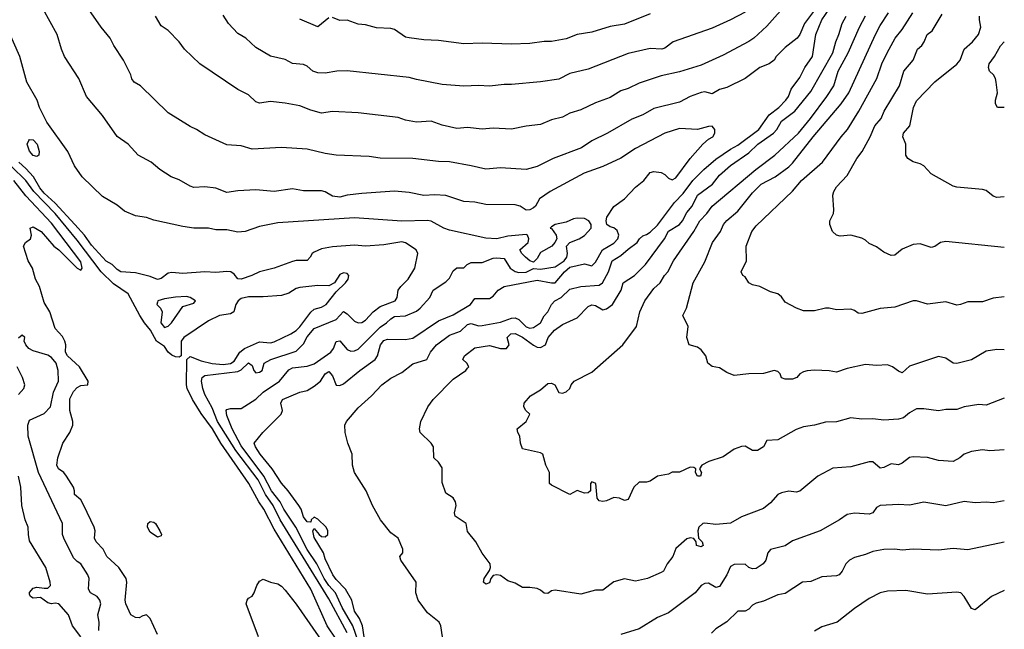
# Model space of a CAD drawing. Header units: metres. Extents: x -46681 to -43747, y -240911 to -237677.
# Tile 1019 of 1056: x -43881 to -43747, y -238565 to -238481. Entities that reach past the tile are written whole.
import ezdxf

# ---------------------------------------------------------------- set-up
doc = ezdxf.new("R2010")
doc.units = ezdxf.units.M
doc.layers.add('CONTOUR_INDEX', color=1, linetype='Continuous')
doc.layers.add('CONTOUR_INTER', color=3, linetype='Continuous')

msp = doc.modelspace()

# ---------------------------------------------------------------- linework, layer by layer
at = {"layer": 'CONTOUR_INDEX'}
for points, elevation in [([(-43776.16, -238479.02), (-43779.1, -238482.37), (-43780.88, -238484.02), (-43781.6, -238484.49), (-43785.1, -238486.36), (-43788.1, -238487.72), (-43791.1, -238488.62), (-43793.6, -238489.18), (-43796.6, -238490.16), (-43798.1, -238490.9), (-43799.1, -238491.22), (-43800.6, -238492.16), (-43802.6, -238492.85), (-43804.6, -238493.83), (-43806.1, -238494.31), (-43807.1, -238494.82), (-43808.6, -238495.2), (-43810.1, -238495.84), (-43812.1, -238496.05), (-43814.1, -238496.49), (-43816.6, -238496.35), (-43818.1, -238496.5), (-43820.1, -238496.27), (-43821.6, -238496.38), (-43823.6, -238495.92), (-43825.1, -238495.39), (-43827.1, -238495.51), (-43828.6, -238495.26), (-43829.6, -238494.89), (-43835.1, -238494.23), (-43838.6, -238494.07), (-43840.1, -238494.31), (-43841.6, -238493.89), (-43843.1, -238493.29), (-43845.1, -238492.92), (-43847.1, -238492.71), (-43848.6, -238492.9), (-43849.1, -238492.72), (-43850.1, -238491.79), (-43851.6, -238491.05), (-43856.8, -238487.52), (-43858.89, -238485.52), (-43859.62, -238484.52), (-43861.1, -238482.94), (-43862.1, -238482.34), (-43862.86, -238481.02)], 70), ([(-43746.6, -238540.43), (-43748.6, -238540.55), (-43749.6, -238540.41), (-43751.1, -238540.65), (-43752.1, -238540.99), (-43752.7, -238541.52), (-43753.6, -238542.03), (-43755.6, -238541.89), (-43757.1, -238541.47), (-43759.1, -238541.37), (-43759.6, -238541.48), (-43760.6, -238542.25), (-43761.1, -238542.47), (-43762.1, -238542.33), (-43763.1, -238542.83), (-43763.6, -238542.94), (-43764.6, -238542.05), (-43765.1, -238542.06), (-43767.6, -238542.75), (-43770.1, -238542.92), (-43772.14, -238544.02), (-43774.6, -238546.08), (-43775.1, -238546.19), (-43776.1, -238546.08), (-43777.1, -238546.29), (-43777.6, -238546.55), (-43778.6, -238547.67), (-43779.6, -238548.43), (-43782.6, -238549.57), (-43784.1, -238550.45), (-43786.1, -238550.66), (-43787.6, -238550.44), (-43787.9, -238550.52), (-43788.42, -238551.02), (-43788.57, -238551.52), (-43788.49, -238552.52), (-43787.99, -238553.02), (-43787.84, -238553.52), (-43788.1, -238553.7), (-43788.75, -238553.52), (-43788.8, -238553.02), (-43789.1, -238552.58), (-43789.6, -238552.47), (-43790.1, -238552.59), (-43791.6, -238553.91), (-43791.99, -238555.02), (-43792.76, -238556.02), (-43793.27, -238557.02), (-43793.6, -238557.23), (-43795.48, -238558.02), (-43797.1, -238558.42), (-43798.6, -238558.08), (-43800.1, -238558.51), (-43801.6, -238559.65), (-43802.6, -238559.63), (-43804.6, -238560.17), (-43808.1, -238559.64), (-43808.6, -238559.75), (-43809.1, -238560.11), (-43809.6, -238560.07), (-43810.1, -238559.64), (-43810.6, -238559.43), (-43811.6, -238559.27), (-43812.6, -238559.27), (-43813.6, -238558.67), (-43814.6, -238558.34), (-43815.6, -238557.63), (-43816.1, -238557.53), (-43816.6, -238557.62), (-43816.92, -238558.02), (-43817.1, -238558.62), (-43817.6, -238558.82), (-43817.92, -238558.52), (-43817.86, -238558.02), (-43817.1, -238556.93), (-43816.95, -238556.52), (-43817.02, -238556.02), (-43818.1, -238554.57), (-43819, -238553.02), (-43820.1, -238551.6), (-43820.3, -238550.52), (-43821.79, -238549.52), (-43821.92, -238549.02), (-43821.68, -238548.02), (-43821.76, -238547.52), (-43822.1, -238546.97), (-43823.1, -238546.34), (-43823.6, -238544.88), (-43823.6, -238542.86), (-43824.1, -238542.09), (-43824.73, -238541.52), (-43824.79, -238540.02), (-43825.08, -238539.52), (-43826.6, -238538.02), (-43826.68, -238537.52), (-43826.52, -238536.52), (-43825.57, -238534.52), (-43824.84, -238533.52), (-43822.1, -238530.72), (-43820.35, -238529.52), (-43820.1, -238529.21), (-43819.96, -238529.02), (-43820.2, -238528.52), (-43820.74, -238528.02), (-43820.53, -238527.52), (-43819.1, -238526.44), (-43817.1, -238526.13), (-43815.6, -238526.53), (-43814.79, -238526.52), (-43814.41, -238526.02), (-43814.67, -238525.02), (-43814.19, -238524.52), (-43813.6, -238524.48), (-43812.6, -238524.96), (-43811.1, -238526.08), (-43810.6, -238526.34), (-43810.1, -238526.38), (-43809.42, -238526.02), (-43809.06, -238525.02), (-43808.2, -238524.02), (-43807.1, -238523.23), (-43805.1, -238522.34), (-43803.6, -238520.79), (-43803.1, -238520.54), (-43802.6, -238520.65), (-43801.6, -238521.22), (-43801.1, -238521.1), (-43800.25, -238520.52), (-43799.06, -238518.52), (-43798.8, -238517.52), (-43797.23, -238516.52), (-43795.74, -238515.02), (-43793.16, -238511.52), (-43792.6, -238510.47), (-43791.1, -238509.53), (-43790.69, -238509.02), (-43790.1, -238507.89), (-43789.37, -238507.02), (-43788.6, -238505.52), (-43786.56, -238504.02), (-43785.6, -238502.79), (-43784.1, -238501.45), (-43781.6, -238499.73), (-43780.34, -238498.52), (-43778.21, -238497.02), (-43777.74, -238496.52), (-43777.1, -238495.4), (-43775.3, -238494.02), (-43773.1, -238491.31), (-43770.07, -238486.02), (-43769.69, -238484.52), (-43769.25, -238483.52), (-43768.82, -238482.02), (-43768.24, -238481.02)], 70), ([(-43746.6, -238505.76), (-43747.6, -238505.83), (-43748.1, -238505.65), (-43749.1, -238504.87), (-43749.6, -238504.74), (-43753.1, -238504.43), (-43753.6, -238504.29), (-43756.6, -238502.62), (-43757.6, -238501.5), (-43758.1, -238501.21), (-43759.1, -238500.97), (-43759.81, -238500.52), (-43760.1, -238500.02), (-43760.07, -238498.52), (-43760.49, -238497.52), (-43760.39, -238497.02), (-43759.54, -238496.02), (-43759.02, -238493.52), (-43758.6, -238492.6), (-43756.1, -238490), (-43753.1, -238487.59), (-43752.66, -238487.02), (-43752.08, -238485.52), (-43750.97, -238484.52), (-43750.12, -238483.52), (-43749.82, -238482.52), (-43750.01, -238481.52), (-43749.98, -238481.02)], 75), ([(-43838.1, -238566.35), (-43839.32, -238564.52), (-43841.6, -238559.52), (-43846.6, -238551.27), (-43848.03, -238548.52), (-43848.71, -238547.52), (-43850.08, -238545.02), (-43853.9, -238539.52), (-43855.06, -238537.52), (-43856.6, -238535.44), (-43857.8, -238533.52), (-43858.52, -238532.02), (-43858.61, -238531.52), (-43858.58, -238528.02), (-43858.1, -238527.63), (-43856.6, -238528.2), (-43855.1, -238528.59), (-43853.6, -238528.7), (-43852.6, -238528.59), (-43852.1, -238528.28), (-43851.32, -238527.02), (-43850.67, -238526.52), (-43848.6, -238525.61), (-43847.1, -238525.77), (-43846.6, -238525.63), (-43844.31, -238524.52), (-43843.6, -238524.08), (-43843.1, -238523.57), (-43841.6, -238521.57), (-43841.1, -238521.12), (-43840.1, -238520.86), (-43839.46, -238520.52), (-43838.1, -238518.75), (-43836.83, -238517.52), (-43836.47, -238517.02), (-43836.39, -238516.52), (-43836.6, -238516.25), (-43837.1, -238516.18), (-43837.6, -238516.38), (-43838.32, -238517.52), (-43839.1, -238517.93), (-43840.6, -238517.88), (-43843.1, -238518.16), (-43843.6, -238518.31), (-43844.6, -238518.97), (-43845.6, -238519.25), (-43848.1, -238519.47), (-43850.1, -238519.44), (-43851.1, -238519.69), (-43851.53, -238520.02), (-43851.84, -238520.52), (-43852.14, -238521.52), (-43852.6, -238521.77), (-43854.1, -238522.02), (-43855.6, -238522.75), (-43858.98, -238525.02), (-43859.36, -238525.52), (-43859.36, -238527.52), (-43859.6, -238527.71), (-43860.1, -238527.67), (-43860.6, -238527.45), (-43861.14, -238527.02), (-43861.6, -238526.27), (-43862.74, -238525.52), (-43863.53, -238524.02), (-43864.38, -238523.02), (-43864.99, -238522.02), (-43866.59, -238519.02), (-43868.6, -238517.66), (-43870.29, -238516.02), (-43873.6, -238511.68), (-43876.6, -238508.03), (-43879.53, -238505.02), (-43880.6, -238503.52), (-43882.6, -238501.58)], 65), ([(-43860.1, -238519.5), (-43861.6, -238519.71), (-43862.53, -238520.02), (-43862.6, -238520.17), (-43862.66, -238520.52), (-43862.15, -238521.02), (-43861.92, -238521.52), (-43862.14, -238523.02), (-43861.6, -238523.64), (-43861.1, -238523.48), (-43860.65, -238523.02), (-43859.1, -238520.77), (-43857.6, -238520.33), (-43857.37, -238520.02), (-43858.1, -238519.52), (-43858.6, -238519.42), (-43860.1, -238519.5)], 65), ([(-43863.9, -238550.52), (-43863.6, -238550.22), (-43863.1, -238550.3), (-43862.84, -238550.52), (-43862.25, -238551.52), (-43862.05, -238552.02), (-43862.1, -238552.19), (-43862.6, -238552.36), (-43863.6, -238551.67), (-43863.94, -238551.02), (-43863.9, -238550.52)], 65), ([(-43848.75, -238566.02), (-43850.42, -238561.52), (-43850.32, -238561.02), (-43850.1, -238560.74), (-43849.6, -238560.45), (-43849.33, -238560.02), (-43848.97, -238559.02), (-43848.6, -238558.41), (-43848.1, -238558.12), (-43847.1, -238558.54), (-43846.1, -238558.79), (-43845.6, -238559.07), (-43845.1, -238559.65), (-43843.6, -238561.56), (-43839.42, -238567.52)], 65)]:
    msp.add_lwpolyline(points, dxfattribs=dict(at, elevation=elevation))
at = {"layer": 'CONTOUR_INTER'}
for points, elevation in [([(-43772.6, -238480.19), (-43773.98, -238482.02), (-43774.62, -238483.52), (-43774.96, -238484.02), (-43776.6, -238485.28), (-43777.83, -238486.52), (-43778.13, -238487.02), (-43778.82, -238487.52), (-43780.1, -238488.05), (-43782.1, -238489.54), (-43784.6, -238490.79), (-43785.6, -238491.05), (-43786.6, -238491.66), (-43787.6, -238491.35), (-43788.1, -238491.44), (-43789.63, -238492.02), (-43791.1, -238492.78), (-43794.6, -238493.65), (-43796.1, -238494.52), (-43797.6, -238495.11), (-43800.95, -238497.02), (-43803.1, -238498.07), (-43804.5, -238499.02), (-43808.37, -238500.52), (-43810.6, -238501.6), (-43812.1, -238502.02), (-43815.6, -238501.79), (-43817.6, -238501.97), (-43819.6, -238501.48), (-43822.6, -238500.97), (-43824.1, -238500.92), (-43827.6, -238500.49), (-43832.1, -238500.44), (-43833.6, -238500.24), (-43838.1, -238500.04), (-43839.6, -238499.81), (-43842.1, -238499.2), (-43845.6, -238498.98), (-43849.6, -238499.22), (-43851.1, -238498.74), (-43853.1, -238498.63), (-43856.1, -238497.25), (-43857.22, -238496.52), (-43858.1, -238496.11), (-43861.1, -238494.24), (-43864.93, -238490.52), (-43865.76, -238490.02), (-43866.1, -238489.6), (-43866.25, -238489.02), (-43867.23, -238487.02), (-43868.54, -238485.02), (-43869.06, -238484.02), (-43870.29, -238482.52), (-43873.6, -238477.75)], 69), ([(-43834.27, -238566.02), (-43834.49, -238564.52), (-43834.92, -238563.52), (-43835.62, -238562.52), (-43835.95, -238561.02), (-43836.82, -238559.52), (-43838.1, -238558.19), (-43838.55, -238557.52), (-43839.6, -238555.34), (-43839.83, -238554.52), (-43841.1, -238552.4), (-43841.32, -238551.52), (-43841.1, -238551.2), (-43840.44, -238552.02), (-43840.1, -238552.27), (-43839.6, -238552.31), (-43839.25, -238552.02), (-43839.27, -238551.52), (-43839.49, -238551.02), (-43840.6, -238549.9), (-43841.1, -238549.62), (-43841.52, -238550.02), (-43841.6, -238550.32), (-43842.1, -238550.29), (-43842.6, -238549.59), (-43842.92, -238548.52), (-43843.24, -238548.02), (-43844.68, -238546.02), (-43845.6, -238544.98), (-43846.87, -238543.02), (-43848.5, -238541.02), (-43849.17, -238540.02), (-43849.34, -238539.52), (-43848.17, -238538.02), (-43845.63, -238535.52), (-43845.45, -238535.02), (-43845.7, -238534.02), (-43845.46, -238533.52), (-43843.1, -238532.51), (-43842.1, -238532.27), (-43841.1, -238531.7), (-43840.25, -238531.02), (-43839.6, -238530), (-43839.1, -238529.7), (-43838.6, -238530.26), (-43838.1, -238531.53), (-43837.6, -238531.58), (-43837.1, -238531.35), (-43834.85, -238529.52), (-43832.77, -238528.02), (-43832.43, -238527.52), (-43832.04, -238526.02), (-43831.6, -238525.45), (-43831.1, -238525.26), (-43828.6, -238525.28), (-43827.6, -238525.09), (-43824.1, -238522.75), (-43822.1, -238521.92), (-43819.71, -238520.52), (-43819.1, -238519.69), (-43817.1, -238519.69), (-43816.6, -238519.35), (-43815.93, -238518.52), (-43815.1, -238518.02), (-43810.6, -238517.17), (-43808.6, -238517.54), (-43808.1, -238517.52), (-43806.85, -238516.02), (-43806.1, -238515.39), (-43804.1, -238514.91), (-43803.1, -238515.18), (-43802.6, -238514.72), (-43801.65, -238513.02), (-43800.1, -238512.08), (-43799.53, -238511.52), (-43799.39, -238511.02), (-43799.6, -238510.35), (-43800.1, -238510.01), (-43800.6, -238509.87), (-43801.02, -238509.52), (-43801.15, -238509.02), (-43801.05, -238508.52), (-43800.1, -238507.07), (-43798.6, -238506.01), (-43797.1, -238504.44), (-43795.95, -238503.52), (-43795.1, -238502.42), (-43794.6, -238502.26), (-43793.6, -238502.4), (-43793.1, -238502.67), (-43792.6, -238503.18), (-43792.1, -238503.42), (-43791.6, -238503.16), (-43789.64, -238500.52), (-43787.9, -238498.52), (-43787.1, -238497.83), (-43786.52, -238497.52), (-43786.25, -238497.02), (-43786.25, -238496.52), (-43786.6, -238496.09), (-43787.1, -238496.11), (-43788.61, -238496.52), (-43791.1, -238496.37), (-43793.08, -238497.02), (-43797.1, -238499.12), (-43799.1, -238500.44), (-43801.6, -238501.61), (-43804.13, -238502.52), (-43808.78, -238505.02), (-43810.25, -238506.02), (-43810.82, -238507.02), (-43811.1, -238507.25), (-43811.6, -238507.53), (-43812.1, -238507.57), (-43812.91, -238507.02), (-43813.6, -238506.84), (-43817.6, -238506.8), (-43819.1, -238506.46), (-43820.6, -238506.38), (-43823.1, -238505.57), (-43824.6, -238505.47), (-43826.1, -238505.56), (-43828.1, -238505.17), (-43830.1, -238504.99), (-43834.6, -238505.29), (-43836.6, -238505.53), (-43837.6, -238505.8), (-43838.6, -238505.65), (-43839.6, -238505.08), (-43840.1, -238504.94), (-43842.6, -238504.94), (-43844.1, -238504.65), (-43846.6, -238505.02), (-43849.1, -238504.81), (-43851.6, -238504.94), (-43853.1, -238505.16), (-43854.6, -238504.56), (-43856.1, -238504.39), (-43857.6, -238504.45), (-43858.1, -238504.29), (-43859.6, -238503.41), (-43860.7, -238503.02), (-43862.25, -238502.02), (-43863.47, -238501.02), (-43865.22, -238500.02), (-43866.6, -238498.55), (-43868.1, -238497.48), (-43870.1, -238494.59), (-43872.31, -238492.02), (-43873.37, -238489.52), (-43875.3, -238486.52), (-43875.73, -238485.52), (-43876.32, -238483.52), (-43878.22, -238480.02)], 68), ([(-43782.1, -238480.43), (-43784.1, -238481.51), (-43786.6, -238482.66), (-43791.95, -238484.52), (-43793.1, -238485.37), (-43793.5, -238485.52), (-43795.1, -238485.43), (-43798.1, -238486.13), (-43803.6, -238488.25), (-43806.1, -238488.85), (-43807.6, -238489.61), (-43810.1, -238489.99), (-43814.1, -238490.37), (-43815.1, -238490.35), (-43817.1, -238490.59), (-43818.6, -238490.49), (-43820.6, -238490.61), (-43823.6, -238490.34), (-43827.1, -238489.69), (-43828.1, -238489.39), (-43836.6, -238488.49), (-43838, -238488.52), (-43839.6, -238488.83), (-43840.6, -238488.74), (-43841.31, -238488.52), (-43842.1, -238487.86), (-43842.6, -238487.62), (-43844.1, -238487.49), (-43845.1, -238486.92), (-43847.1, -238486.47), (-43849.1, -238485.28), (-43850.5, -238484.02), (-43851.6, -238483.36), (-43852.87, -238482.02), (-43853.6, -238480.85)], 71), ([(-43823.55, -238566.02), (-43823.76, -238564.52), (-43824.01, -238564.02), (-43825.6, -238562.72), (-43826.87, -238561.02), (-43827.18, -238560.02), (-43827.17, -238558.52), (-43829.25, -238555.52), (-43829.37, -238555.02), (-43828.99, -238554.52), (-43829, -238554.02), (-43829.6, -238552.53), (-43830.6, -238551.8), (-43832.02, -238550.02), (-43833.12, -238548.02), (-43834.01, -238546.02), (-43835.59, -238543.52), (-43835.85, -238542.52), (-43835.92, -238541.02), (-43836.51, -238539.52), (-43836.87, -238538.02), (-43836.93, -238537.02), (-43836.68, -238536.52), (-43835.1, -238534.67), (-43833.29, -238533.02), (-43831.87, -238531.52), (-43830.6, -238530.59), (-43829.1, -238529.82), (-43827.6, -238528.62), (-43825.7, -238528.02), (-43825.18, -238527.02), (-43824.37, -238526.02), (-43822.6, -238524.72), (-43821.1, -238524.17), (-43820.1, -238523.22), (-43819.6, -238523.12), (-43818.6, -238523.43), (-43818.1, -238523.4), (-43815.6, -238522.92), (-43814.1, -238522.35), (-43813.6, -238522.34), (-43813.1, -238522.56), (-43812.1, -238523.55), (-43811.6, -238523.76), (-43811.1, -238523.64), (-43810.14, -238523.02), (-43809.6, -238522.04), (-43809.1, -238521.51), (-43808.63, -238520.52), (-43808.16, -238520.02), (-43807.27, -238519.52), (-43806.1, -238518.39), (-43804.6, -238518.04), (-43802.1, -238517.86), (-43801.64, -238517.52), (-43800.82, -238516.02), (-43800.3, -238514.52), (-43799.1, -238513.8), (-43798.1, -238512.9), (-43796.86, -238512.02), (-43796.57, -238511.52), (-43796.1, -238511.09), (-43795.6, -238510.93), (-43795.1, -238510.59), (-43794.1, -238509.62), (-43791.79, -238506.52), (-43790.6, -238505.3), (-43789.26, -238503.52), (-43787.76, -238502.02), (-43786.1, -238500.59), (-43784.1, -238499.22), (-43783.1, -238498.68), (-43780.23, -238496.52), (-43778.79, -238494.52), (-43777.49, -238493.52), (-43776.54, -238492.52), (-43776.15, -238492.02), (-43775.77, -238491.02), (-43774.6, -238489.39), (-43773.93, -238488.02), (-43772.87, -238486.52), (-43772.43, -238483.52), (-43771.6, -238481.52), (-43770.6, -238480.03)], 69), ([(-43839.1, -238481.24), (-43840.6, -238482.48), (-43843.1, -238481.43)], 72), ([(-43795.1, -238480.7), (-43798.6, -238482.1), (-43800.6, -238482.43), (-43803.1, -238483.17), (-43805.1, -238483.52), (-43806.6, -238484.09), (-43808.6, -238484.45), (-43809.6, -238484.46), (-43811.6, -238484.76), (-43814.1, -238484.85), (-43818.1, -238484.71), (-43820.6, -238484.79), (-43824.1, -238484.31), (-43826.1, -238484.24), (-43828.1, -238483.97), (-43828.6, -238483.87), (-43830.1, -238482.83), (-43830.6, -238482.67), (-43832.6, -238482.59), (-43834.1, -238482.18), (-43835.1, -238482.11), (-43836.6, -238481.56), (-43837.6, -238481.58), (-43838.6, -238481.18)], 72), ([(-43746.6, -238533.31), (-43749.1, -238534.3), (-43750.1, -238534.18), (-43752.1, -238534.54), (-43753.1, -238534.87), (-43754.6, -238534.89), (-43755.6, -238535.06), (-43757.6, -238534.78), (-43758.6, -238534.81), (-43759.6, -238535.36), (-43760.42, -238536.02), (-43761.1, -238536.23), (-43763.1, -238536.34), (-43764.6, -238536.15), (-43766.1, -238536.2), (-43767.6, -238536.03), (-43769.6, -238536.59), (-43771.1, -238536.62), (-43772.6, -238537.04), (-43774.1, -238537.25), (-43775.1, -238537.61), (-43777.6, -238539.04), (-43779.1, -238539.14), (-43779.6, -238540.02), (-43780.38, -238540.52), (-43781.1, -238540.5), (-43782.1, -238539.93), (-43782.6, -238539.96), (-43783.6, -238540.33), (-43785.1, -238541.38), (-43787.08, -238542.02), (-43788.02, -238542.52), (-43788.34, -238543.02), (-43788.05, -238543.52), (-43788.22, -238544.02), (-43788.64, -238544.02), (-43788.88, -238543.52), (-43788.86, -238543.02), (-43789.1, -238542.85), (-43789.6, -238542.77), (-43791.1, -238543.47), (-43792.1, -238543.46), (-43792.6, -238543.73), (-43794.1, -238544), (-43795.1, -238544.71), (-43795.6, -238544.83), (-43796.6, -238544.83), (-43797.33, -238545.52), (-43798.1, -238547.2), (-43798.6, -238547.36), (-43799.29, -238547.02), (-43800.1, -238546.94), (-43801.1, -238547.38), (-43801.6, -238547.49), (-43802.1, -238547.39), (-43802.35, -238547.02), (-43802.55, -238545.02), (-43803.1, -238544.81), (-43803.28, -238545.02), (-43803.28, -238546.02), (-43803.6, -238546.32), (-43804.1, -238546.34), (-43805.1, -238545.96), (-43806.1, -238546.54), (-43808.6, -238545.27), (-43808.9, -238545.02), (-43808.89, -238543.52), (-43809.41, -238542.52), (-43809.78, -238541.02), (-43810.1, -238540.83), (-43812.6, -238540.28), (-43812.87, -238539.52), (-43812.94, -238538.52), (-43813.21, -238538.02), (-43813.3, -238537.52), (-43812.1, -238536.53), (-43811.58, -238535.52), (-43812.12, -238535.02), (-43812.39, -238534.52), (-43812.35, -238534.02), (-43811.47, -238533.02), (-43810.1, -238532.17), (-43809.1, -238531.34), (-43808.6, -238531.3), (-43808.18, -238531.52), (-43807.6, -238532.54), (-43807.1, -238532.63), (-43806.6, -238532.46), (-43806.1, -238532.03), (-43805.91, -238531.52), (-43805.51, -238531.02), (-43803.1, -238529.75), (-43798.83, -238526.02), (-43796.98, -238523.52), (-43796.51, -238521.52), (-43795.81, -238520.02), (-43794.6, -238518.29), (-43793.74, -238517.52), (-43793.15, -238516.52), (-43792.68, -238516.02), (-43791.89, -238514.52), (-43789.1, -238510.52), (-43788.28, -238509.02), (-43787.32, -238508.02), (-43786.6, -238507.02), (-43780.61, -238502.02), (-43778.04, -238500.02), (-43774.8, -238497.02), (-43773.13, -238495.02), (-43770.91, -238492.02), (-43769.96, -238490.52), (-43769.37, -238488.52), (-43768, -238486.02), (-43766.43, -238482.52), (-43765.6, -238480.97)], 71), ([(-43746.6, -238526.69), (-43747.6, -238526.65), (-43749.1, -238526.88), (-43751.1, -238528.06), (-43753.1, -238528.6), (-43753.61, -238528.52), (-43754.6, -238527.86), (-43755.6, -238527.63), (-43759.6, -238528.97), (-43760.6, -238529.85), (-43761.1, -238529.63), (-43761.92, -238529.02), (-43762.6, -238528.77), (-43764.1, -238528.87), (-43765.6, -238528.73), (-43768.1, -238529.29), (-43769.6, -238529.79), (-43770.6, -238529.61), (-43772.6, -238529.5), (-43773.6, -238529.58), (-43774.1, -238529.71), (-43774.6, -238530.02), (-43775.01, -238530.52), (-43775.6, -238530.71), (-43776.6, -238530.73), (-43777.1, -238530.55), (-43777.3, -238530.02), (-43777.6, -238529.69), (-43778.1, -238529.52), (-43779.6, -238529.94), (-43781.6, -238529.98), (-43783.6, -238530.25), (-43784.6, -238529.82), (-43785.6, -238529.16), (-43786.6, -238529), (-43787.18, -238528.52), (-43787.46, -238527.52), (-43788.1, -238526.73), (-43788.6, -238526.36), (-43789.75, -238526.02), (-43790.08, -238525.02), (-43789.89, -238523.52), (-43790.61, -238522.02), (-43790.11, -238521.02), (-43789.22, -238517.52), (-43787.6, -238514.65), (-43786.57, -238512.02), (-43785.48, -238510.52), (-43785.04, -238509.52), (-43784.6, -238508.99), (-43783.1, -238507.73), (-43781.1, -238505.21), (-43779.88, -238504.02), (-43777.98, -238503.02), (-43776.1, -238501.66), (-43775.6, -238501.16), (-43772.77, -238497.52), (-43768.95, -238493.02), (-43767.89, -238491.52), (-43764.24, -238483.52), (-43763.6, -238482.27), (-43762.45, -238480.52)], 72), ([(-43746.6, -238519.47), (-43748.1, -238519.62), (-43749.6, -238520.13), (-43751.6, -238520.12), (-43752.6, -238520.52), (-43753.1, -238520.6), (-43754.6, -238520.13), (-43757.1, -238520.44), (-43758.6, -238520), (-43759.1, -238519.99), (-43761.6, -238520.87), (-43763.6, -238521.04), (-43766.1, -238521.72), (-43766.6, -238521.7), (-43767.1, -238521.33), (-43767.6, -238521.16), (-43769.6, -238521.21), (-43770.6, -238521.01), (-43771.1, -238521.01), (-43772.6, -238521.37), (-43774.1, -238521.37), (-43775.04, -238521.02), (-43776.6, -238520.17), (-43777.1, -238519.45), (-43777.6, -238519.04), (-43778.6, -238518.75), (-43780.1, -238518.04), (-43781.1, -238517.81), (-43781.6, -238517.52), (-43782.1, -238516.71), (-43782.42, -238516.52), (-43782.62, -238516.02), (-43781.92, -238514.52), (-43781.97, -238512.52), (-43781.16, -238510.52), (-43780.6, -238509.71), (-43775.6, -238504.98), (-43774.37, -238503.52), (-43771.5, -238501.02), (-43768.96, -238497.52), (-43768.07, -238496.52), (-43766.51, -238494.02), (-43764.06, -238489.52), (-43763.36, -238487.52), (-43762.66, -238486.02), (-43761.55, -238484.02), (-43760.6, -238482.81), (-43759.11, -238480.52)], 73), ([(-43746.6, -238512.67), (-43754.6, -238511.87), (-43755.35, -238512.02), (-43756.1, -238512.56), (-43756.6, -238512.7), (-43758.1, -238512.2), (-43759.1, -238512.28), (-43760.6, -238512.91), (-43761.6, -238513.75), (-43762.1, -238513.77), (-43763.1, -238513.34), (-43764.1, -238512.58), (-43765.1, -238512.15), (-43765.6, -238511.69), (-43766.1, -238511.43), (-43767.6, -238511.02), (-43769.1, -238511.15), (-43769.6, -238510.99), (-43770.12, -238510.52), (-43770.47, -238509.52), (-43770.47, -238509.02), (-43770.01, -238508.02), (-43769.93, -238507.52), (-43770.09, -238505.52), (-43769.96, -238505.02), (-43769.6, -238504.4), (-43768.1, -238502.82), (-43766.81, -238500.52), (-43766.07, -238499.52), (-43764.96, -238497.52), (-43764.31, -238496.02), (-43763.48, -238495.02), (-43763.04, -238494.02), (-43760.94, -238490.52), (-43760.36, -238488.52), (-43759.07, -238487.02), (-43758.5, -238485.52), (-43757.9, -238485.02), (-43757.55, -238484.52), (-43757.16, -238483.52), (-43756.49, -238483.02), (-43755.1, -238480.74)], 74), ([(-43835.1, -238566.63), (-43835.84, -238564.52), (-43837.3, -238562.02), (-43838.19, -238560.02), (-43839.1, -238559), (-43839.77, -238558.02), (-43840.74, -238556.02), (-43842.1, -238554.08), (-43843.65, -238551.02), (-43845.29, -238548.52), (-43845.79, -238547.52), (-43846.97, -238546.02), (-43848.02, -238544.02), (-43851.1, -238539.86), (-43852.35, -238537.52), (-43853.1, -238535.72), (-43853.17, -238535.02), (-43853.1, -238534.88), (-43852.6, -238534.77), (-43851.1, -238534.73), (-43849.1, -238533.47), (-43848.1, -238532.51), (-43845.88, -238531.02), (-43844.6, -238529.43), (-43844.1, -238529.17), (-43842.1, -238528.96), (-43841.1, -238528.62), (-43838.82, -238527.02), (-43838.47, -238526.52), (-43838.1, -238525.57), (-43837.6, -238525.48), (-43836.6, -238526.67), (-43836.1, -238526.9), (-43835.6, -238526.85), (-43835.1, -238526.6), (-43832.1, -238523.59), (-43831.21, -238523.02), (-43830.6, -238522.45), (-43830.1, -238522.14), (-43828.6, -238522.06), (-43827.1, -238521.42), (-43826.6, -238521.02), (-43825.3, -238519.52), (-43824.83, -238518.52), (-43823.1, -238517.4), (-43822.6, -238516.88), (-43822.1, -238515.9), (-43821.6, -238515.46), (-43820.6, -238515.47), (-43820.18, -238515.02), (-43819.6, -238514.76), (-43818.1, -238514.75), (-43816.6, -238514.16), (-43816.1, -238514.12), (-43815.1, -238514.2), (-43814.29, -238515.52), (-43813.6, -238515.97), (-43813.1, -238516.11), (-43812.1, -238516.06), (-43811.1, -238515.55), (-43810.1, -238515.64), (-43808.1, -238515.33), (-43806.88, -238514.52), (-43806.51, -238514.02), (-43806.41, -238513.52), (-43806.57, -238512.52), (-43806.09, -238512.02), (-43804.83, -238511.52), (-43804.1, -238511.05), (-43803.2, -238510.02), (-43803.16, -238509.52), (-43803.49, -238509.02), (-43804.1, -238508.71), (-43805.1, -238508.66), (-43805.6, -238508.75), (-43806.6, -238509.24), (-43808.12, -238509.52), (-43808.6, -238509.84), (-43808.82, -238510.02), (-43808.6, -238510.09), (-43807.96, -238511.02), (-43807.9, -238511.52), (-43808.14, -238512.02), (-43808.59, -238512.52), (-43810.1, -238513.36), (-43810.6, -238514.19), (-43811.1, -238514.69), (-43811.6, -238514.5), (-43812.16, -238514.02), (-43812.68, -238513.52), (-43812.97, -238513.02), (-43811.81, -238512.02), (-43811.73, -238511.52), (-43811.89, -238511.02), (-43812.1, -238510.9), (-43814.6, -238511.16), (-43816.1, -238511.52), (-43817.6, -238511.42), (-43822.6, -238510.31), (-43823.38, -238510.02), (-43825.1, -238509.09), (-43825.6, -238508.99), (-43829.1, -238509.08), (-43835.6, -238508.63), (-43846.1, -238509.3), (-43848.6, -238509.82), (-43850.56, -238510.52), (-43851.6, -238510.6), (-43853.1, -238510.29), (-43854.6, -238510.26), (-43855.6, -238510.06), (-43857.6, -238510.03), (-43859.1, -238509.83), (-43863.1, -238508.93), (-43864.1, -238508.59), (-43865.6, -238508.33), (-43867.1, -238507.71), (-43868.1, -238506.88), (-43870.1, -238505.72), (-43872.92, -238503.02), (-43873.93, -238501.52), (-43874.87, -238499.52), (-43877.73, -238495.52), (-43878.74, -238493.52), (-43879.04, -238492.52), (-43880.47, -238490.02), (-43881.42, -238486.52), (-43882.97, -238483.02)], 67), ([(-43746.6, -238493.52), (-43747.51, -238493.52), (-43747.79, -238493.02), (-43747.8, -238492.52), (-43747.53, -238491.52), (-43747.69, -238490.02), (-43747.82, -238489.52), (-43748.09, -238489.02), (-43748.61, -238488.52), (-43748.76, -238488.02), (-43748.65, -238487.52), (-43747.92, -238486.52), (-43747.1, -238485.06), (-43746.6, -238484.53)], 76), ([(-43880.22, -238498.02), (-43880.1, -238497.91), (-43879.6, -238497.92), (-43879.06, -238498.52), (-43878.79, -238499.52), (-43878.82, -238500.02), (-43879.1, -238500.24), (-43879.6, -238500.07), (-43880.1, -238499.49), (-43880.44, -238498.52), (-43880.22, -238498.02)], 67), ([(-43836.6, -238565.5), (-43839.1, -238560.82), (-43845.77, -238550.02), (-43846.76, -238548.02), (-43847.81, -238546.52), (-43848.79, -238544.52), (-43851.83, -238540.52), (-43854.35, -238536.52), (-43855.1, -238534.65), (-43856.1, -238532.81), (-43856.39, -238532.02), (-43856.56, -238531.02), (-43856.48, -238530.52), (-43856.1, -238530.22), (-43851.6, -238529.69), (-43851.1, -238529.45), (-43850.1, -238528.49), (-43849.6, -238528.84), (-43849.38, -238529.52), (-43849.1, -238529.87), (-43848.6, -238529.79), (-43848.23, -238529.52), (-43847.95, -238528.52), (-43847.05, -238528.02), (-43843.6, -238526.88), (-43842.6, -238525.9), (-43842.1, -238524.95), (-43841.1, -238523.77), (-43838.1, -238522.57), (-43837.1, -238521.48), (-43836.6, -238521.79), (-43835.6, -238522.79), (-43835.1, -238523.01), (-43834.6, -238522.98), (-43834.1, -238522.66), (-43833.06, -238521.52), (-43832.1, -238520.77), (-43830.02, -238520.02), (-43829.77, -238519.52), (-43829.6, -238518.52), (-43829.27, -238518.02), (-43828.25, -238517.02), (-43827.35, -238515.52), (-43826.91, -238513.52), (-43827.16, -238513.02), (-43828.6, -238512.07), (-43829.1, -238511.93), (-43831.6, -238512.33), (-43834.1, -238512.51), (-43835.6, -238512.39), (-43838.6, -238512.59), (-43840.1, -238512.89), (-43841.1, -238513.31), (-43841.41, -238513.52), (-43841.65, -238514.02), (-43842.1, -238514.47), (-43843.6, -238514.47), (-43844.1, -238514.59), (-43846.6, -238515.51), (-43848.6, -238516.02), (-43849.64, -238516.52), (-43851.1, -238517.01), (-43851.6, -238516.99), (-43852.1, -238516.35), (-43852.55, -238516.02), (-43853.1, -238516), (-43854.6, -238516.11), (-43856.1, -238516.03), (-43859.1, -238516.27), (-43860.6, -238516.11), (-43861.1, -238516.23), (-43862.1, -238516.96), (-43862.6, -238517.07), (-43863.6, -238516.67), (-43865.6, -238516.15), (-43867.6, -238516.02), (-43868.1, -238515.71), (-43868.78, -238515.02), (-43869.6, -238514.55), (-43871.6, -238512.39), (-43872.57, -238511.02), (-43873.89, -238509.52), (-43876.6, -238506.62), (-43878.1, -238505.26), (-43878.69, -238504.52), (-43879.58, -238503.02), (-43880.6, -238501.86), (-43881.57, -238501.02)], 66), ([(-43862.6, -238565.7), (-43863.58, -238563.52), (-43864.1, -238563.03), (-43864.6, -238563.14), (-43865.1, -238563.44), (-43865.6, -238563.36), (-43866.24, -238563.02), (-43866.9, -238561.52), (-43867, -238561.02), (-43866.8, -238558.52), (-43866.89, -238558.02), (-43867.86, -238556.52), (-43869.51, -238555.02), (-43870.03, -238554.02), (-43871, -238553.02), (-43871.21, -238552.52), (-43871.12, -238551.52), (-43871.24, -238551.02), (-43872.65, -238548.02), (-43873.1, -238547.24), (-43873.95, -238546.52), (-43873.94, -238546.02), (-43874.1, -238545.52), (-43875.06, -238544.02), (-43875.43, -238543.52), (-43876.14, -238543.02), (-43876.37, -238542.52), (-43876.23, -238541.52), (-43875.56, -238539.52), (-43874.57, -238538.02), (-43874.18, -238537.02), (-43874.19, -238536.52), (-43874.58, -238535.02), (-43874.6, -238533.43), (-43874.1, -238532.43), (-43873.6, -238531.85), (-43873.1, -238531.58), (-43872.13, -238531.52), (-43872.06, -238531.02), (-43873.25, -238529.02), (-43874.93, -238527.52), (-43875.2, -238527.02), (-43875.15, -238526.02), (-43875.26, -238525.52), (-43875.6, -238524.89), (-43876.6, -238523.77), (-43877.31, -238521.52), (-43878.1, -238520.22), (-43878.74, -238518.02), (-43879.3, -238517.02), (-43879.72, -238515.52), (-43880.3, -238514.52), (-43880.94, -238512.52), (-43880.64, -238512.02), (-43879.96, -238511.52), (-43879.86, -238511.02), (-43880.01, -238510.02), (-43879.6, -238509.88), (-43878.52, -238510.52), (-43876.79, -238512.52), (-43876.1, -238513.02), (-43873.6, -238515.52), (-43873.1, -238515.8), (-43872.9, -238515.52), (-43873.1, -238514.66), (-43877.1, -238509.36), (-43880.6, -238505.61), (-43882.24, -238503.52)], 64), ([(-43870.6, -238565.16), (-43870.55, -238564.02), (-43870.74, -238563.02), (-43870.36, -238561.52), (-43870.49, -238561.02), (-43870.85, -238560.52), (-43871.77, -238560.02), (-43872.03, -238559.52), (-43871.94, -238558.02), (-43872.14, -238557.52), (-43873.07, -238556.02), (-43873.6, -238555.71), (-43874.1, -238555.19), (-43875.43, -238552.52), (-43875.59, -238552.02), (-43875.61, -238550.52), (-43878.86, -238543.52), (-43880.29, -238538.52), (-43880.36, -238537.02), (-43880.1, -238536.35), (-43878.1, -238535.43), (-43877.24, -238534.52), (-43876.81, -238532.52), (-43876.12, -238531.02), (-43876.19, -238529.52), (-43876.48, -238528.52), (-43877.1, -238527.77), (-43877.6, -238527.43), (-43879.6, -238526.87), (-43880.22, -238526.52), (-43880.63, -238526.02), (-43880.85, -238525.52), (-43880.76, -238525.02), (-43881.1, -238524.68), (-43881.6, -238525.12)], 63), ([(-43881.6, -238532.82), (-43880.88, -238532.02), (-43880.74, -238531.52), (-43881.05, -238530.52), (-43881.82, -238529.02)], 62), ([(-43873.08, -238566.02), (-43874.23, -238564.52), (-43874.78, -238563.02), (-43876.1, -238561.52), (-43876.6, -238561.43), (-43877.1, -238561.5), (-43877.6, -238561.35), (-43878.6, -238560.66), (-43879.6, -238560.72), (-43879.97, -238560.52), (-43880.1, -238560.19), (-43880.1, -238559.95), (-43879.6, -238559.37), (-43879.1, -238559.21), (-43878.1, -238559.38), (-43877.6, -238559.35), (-43877.24, -238559.02), (-43877.26, -238558.52), (-43877.88, -238556.52), (-43880.1, -238552.86), (-43880.27, -238552.02), (-43880.3, -238551.02), (-43880.71, -238550.02), (-43881.16, -238548.02), (-43881.28, -238545.52), (-43881.61, -238544.02)], 62), ([(-43746.6, -238547.39), (-43748.1, -238547.65), (-43749.1, -238547.57), (-43750.6, -238547.68), (-43752.1, -238547.48), (-43754.6, -238548.07), (-43757.6, -238547.56), (-43759.6, -238548.01), (-43761.1, -238547.89), (-43763.6, -238548.05), (-43764.1, -238548.31), (-43764.6, -238549.04), (-43765.1, -238549.23), (-43767.1, -238549.1), (-43768.1, -238549.28), (-43769.17, -238550.02), (-43771.83, -238551.52), (-43775.6, -238552.88), (-43776.6, -238553.56), (-43778.6, -238554.06), (-43779, -238554.52), (-43779.28, -238555.52), (-43779.62, -238556.02), (-43780.6, -238556.65), (-43781.1, -238556.7), (-43781.6, -238556.52), (-43782.1, -238556.08), (-43783.6, -238556.14), (-43784.1, -238556.41), (-43784.61, -238557.52), (-43785.6, -238559.12), (-43786.1, -238559.28), (-43787.1, -238558.7), (-43787.6, -238558.73), (-43788.1, -238559.01), (-43788.95, -238560.02), (-43792.6, -238562.73), (-43794.1, -238563.38), (-43796.6, -238564.93), (-43799.1, -238565.72)], 69), ([(-43746.6, -238553.04), (-43751.6, -238554.12), (-43753.6, -238553.92), (-43755.6, -238554.16), (-43759.1, -238554.02), (-43760.6, -238554.15), (-43761.6, -238554.03), (-43763.1, -238554.08), (-43764.6, -238554.33), (-43765.6, -238554.77), (-43767.1, -238555.17), (-43767.78, -238555.52), (-43768.3, -238556.02), (-43768.79, -238557.02), (-43769.23, -238557.52), (-43769.6, -238557.66), (-43771.6, -238557.8), (-43773.1, -238558.43), (-43774.25, -238558.52), (-43776.6, -238560.09), (-43777.6, -238560.26), (-43779.6, -238561.14), (-43780.6, -238561.4), (-43781.1, -238561.69), (-43781.6, -238562.24), (-43782.1, -238562.5), (-43783.1, -238562.53), (-43784.6, -238563.99), (-43786.1, -238564.95), (-43786.72, -238565.52)], 68), ([(-43746.6, -238559.69), (-43748.34, -238560.52), (-43750.6, -238562.31), (-43751.1, -238562.14), (-43752.1, -238560.52), (-43752.57, -238560.02), (-43753.1, -238559.89), (-43757.1, -238560.19), (-43760.1, -238559.69), (-43762.6, -238559.78), (-43763.6, -238560.01), (-43765.1, -238560.79), (-43767.1, -238562.15), (-43769.49, -238564.02), (-43771.6, -238564.67), (-43772.6, -238565.27)], 67)]:
    msp.add_lwpolyline(points, dxfattribs=dict(at, elevation=elevation))

doc.saveas('drawing.dxf')
